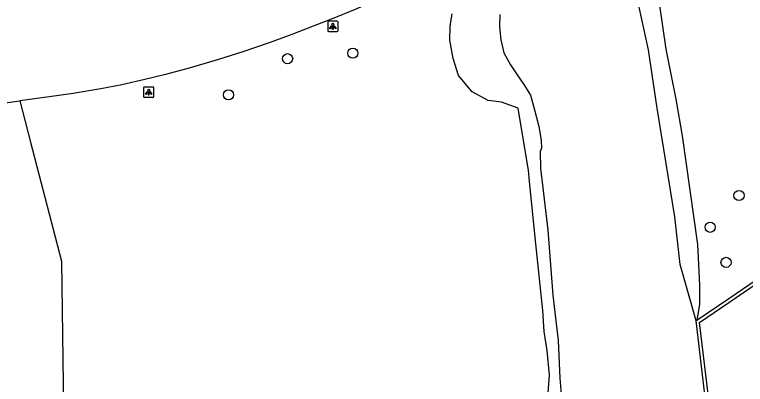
# Model space of a CAD drawing. Extents: x 161477 to 163040, y 383680 to 384868.
# Drawn here: x 161619.3 to 161689.8, y 384034 to 384069.6 of the extents above; entities that cross this region are included whole.
import ezdxf

# ---------------------------------------------------------------- set-up
doc = ezdxf.new("R2010")
doc.units = 0
for name, color, linetype in [('IMGEO_Boom', 7, 'Continuous'), ('IMGEO_Groenvoorziening', 7, 'Continuous'), ('IMGEO_Kademuur', 7, 'Continuous'), ('IMGEO_Lichtpunt', 7, 'Continuous'), ('IMGEO_Voetpad_gesloten', 7, 'Continuous'), ('IMGEO_Waterloop', 7, 'Continuous')]:
    doc.layers.add(name, color=color, linetype=linetype)

msp = doc.modelspace()

# ---------------------------------------------------------------- linework, layer by layer
at = {"layer": 'IMGEO_Boom'}
for centre in [(161651.907, 384065.919), (161645.612, 384065.388), (161639.91, 384061.909), (161689.142, 384052.189), (161686.366, 384049.131), (161687.895, 384045.748)]:
    msp.add_circle(centre, 0.489, dxfattribs=at)
at = {"layer": 'IMGEO_Groenvoorziening'}
for points in [[(161678.979, 384085.693), (161679.145, 384084.923), (161681.096, 384073.202), (161682.094, 384066.305), (161683.054, 384061.486), (161683.658, 384057.942), (161685.148, 384047.484), (161685.327, 384043.564), (161685.343, 384041.682), (161685.091, 384040.164)], [(161670.686, 384032.348), (161670.856, 384034.86), (161670.647, 384037.246), (161670.351, 384039.091), (161670.221, 384041.12), (161669.554, 384047.539), (161668.945, 384053.537), (161668.833, 384054.643), (161668.588, 384056.152), (161667.86, 384060.633), (161666.229, 384061.211), (161664.956, 384061.354), (161663.403, 384062.199), (161662.104, 384063.761), (161661.566, 384065.403), (161661.269, 384067.16), (161661.29, 384068.523), (161661.494, 384069.713)], [(161619.78, 384061.327), (161620.82, 384057.339), (161623.815, 384045.867), (161623.962, 384034.033), (161624.09, 384023.637)]]:
    msp.add_lwpolyline(points, dxfattribs=at)
at = {"layer": 'IMGEO_Kademuur'}
for points in [[(161685.091, 384040.164), (161688.176, 384042.263), (161693.641, 384045.981)], [(161686.454, 384030.668), (161685.329, 384039.963), (161693.818, 384045.736), (161693.641, 384045.981)], [(161685.011, 384040.11), (161685.091, 384040.164)], [(161686.661, 384026.134), (161685.011, 384040.11)]]:
    msp.add_lwpolyline(points, dxfattribs=at)
at = {"layer": 'IMGEO_Lichtpunt'}
for p, q in [((161649.477, 384068.903), (161649.477, 384068.096)), ((161649.477, 384068.903), (161649.477, 384068.096)), ((161650.379, 384068.998), (161649.571, 384068.998)), ((161650.379, 384068.998), (161649.571, 384068.998)), ((161650.473, 384068.096), (161650.473, 384068.903)), ((161650.473, 384068.096), (161650.473, 384068.903)), ((161649.571, 384068.002), (161650.379, 384068.002)), ((161649.571, 384068.002), (161650.379, 384068.002)), ((161631.717, 384062.563), (161631.717, 384061.756)), ((161631.717, 384062.563), (161631.717, 384061.756)), ((161632.619, 384062.658), (161631.811, 384062.658)), ((161632.619, 384062.658), (161631.811, 384062.658)), ((161632.713, 384061.756), (161632.713, 384062.563)), ((161632.713, 384061.756), (161632.713, 384062.563)), ((161631.811, 384061.662), (161632.619, 384061.662)), ((161631.811, 384061.662), (161632.619, 384061.662))]:
    msp.add_line(p, q, dxfattribs=at)
for points in [[(161649.851, 384068.567), (161649.89, 384068.539), (161649.702, 384068.277), (161649.664, 384068.304), (161649.851, 384068.567)], [(161649.953, 384068.519), (161650, 384068.519), (161650, 384068.197), (161649.953, 384068.197), (161649.953, 384068.519)], [(161650.063, 384068.539), (161650.101, 384068.566), (161650.288, 384068.304), (161650.249, 384068.276), (161650.063, 384068.539)], [(161632.091, 384062.227), (161632.13, 384062.199), (161631.942, 384061.937), (161631.904, 384061.964), (161632.091, 384062.227)], [(161632.193, 384062.179), (161632.24, 384062.179), (161632.24, 384061.857), (161632.193, 384061.857), (161632.193, 384062.179)], [(161632.303, 384062.199), (161632.341, 384062.226), (161632.528, 384061.964), (161632.489, 384061.936), (161632.303, 384062.199)]]:
    msp.add_lwpolyline(points, dxfattribs=at)
for centre in [(161649.976, 384068.701), (161632.216, 384062.361)]:
    msp.add_circle(centre, 0.0994, dxfattribs=at)
for centre, start, end in [((161649.571, 384068.903), 90, 180), ((161649.571, 384068.903), 90, 180), ((161650.379, 384068.903), 0, 90), ((161650.379, 384068.903), 0, 90), ((161649.571, 384068.096), 180, 270), ((161649.571, 384068.096), 180, 270), ((161650.379, 384068.096), 270, 0), ((161650.379, 384068.096), 270, 360), ((161631.811, 384062.563), 90, 180), ((161631.811, 384062.563), 90, 180), ((161632.619, 384062.563), 0, 90), ((161632.619, 384062.563), 0, 90), ((161631.811, 384061.756), 180, 270), ((161631.811, 384061.756), 180, 270), ((161632.619, 384061.756), 270, 0), ((161632.619, 384061.756), 270, 360)]:
    msp.add_arc(centre, 0.0946, start, end, dxfattribs=at)
at = {"layer": 'IMGEO_Voetpad_gesloten'}
for points in [[(161655.066, 384071.455), (161653.379, 384070.679), (161652.123, 384070.138), (161649.916, 384069.232), (161648.089, 384068.508), (161646.006, 384067.71), (161643.828, 384066.916), (161641.29, 384066.052), (161638.94, 384065.31), (161636.104, 384064.484), (161633.817, 384063.867), (161631.846, 384063.376), (161629.619, 384062.877), (161627.599, 384062.484), (161624.913, 384062.031), (161622.624, 384061.696), (161619.78, 384061.327)], [(161592.72, 384053.274), (161593.749, 384053.774), (161596.047, 384054.816), (161596.336, 384054.942), (161598.152, 384055.712), (161599.611, 384056.29), (161601.089, 384056.836), (161603.293, 384057.612), (161605.028, 384058.197), (161606.487, 384058.661), (161608.187, 384059.136), (161611.077, 384059.816), (161614.264, 384060.475), (161616.078, 384060.791), (161618.151, 384061.1), (161619.78, 384061.327)]]:
    msp.add_lwpolyline(points, dxfattribs=at)
at = {"layer": 'IMGEO_Waterloop'}
for points in [[(161685.011, 384040.11), (161683.475, 384045.557), (161682.958, 384050.154), (161681.241, 384060.622), (161680.422, 384066.242), (161679.275, 384071.432), (161677.603, 384076.655), (161676.561, 384079.806), (161676.025, 384082.596), (161675.932, 384085.742), (161676.185, 384088.545), (161676.244, 384090.561), (161675.97, 384092.153), (161675.54, 384093.511), (161674.14, 384096.989), (161672.416, 384101.44), (161670.61, 384106.971), (161670.175, 384108.921), (161669.59, 384111.157), (161668.139, 384116.126), (161667.351, 384118.37), (161665.965, 384121.086), (161663.208, 384128.485)], [(161666.067, 384069.662), (161666.048, 384068.464), (161666.165, 384067.216), (161666.467, 384065.945), (161667.092, 384064.795), (161667.754, 384063.836), (161668.402, 384062.912), (161669.049, 384061.877), (161669.418, 384060.463), (161669.826, 384058.835), (161670.073, 384057.545), (161670.085, 384056.77), (161669.958, 384056.449), (161669.99, 384054.847), (161670.696, 384048.839), (161671.18, 384042.594), (161671.71, 384038.211), (161671.871, 384034.593), (161671.979, 384033.05)]]:
    msp.add_lwpolyline(points, dxfattribs=at)

doc.saveas('drawing.dxf')
